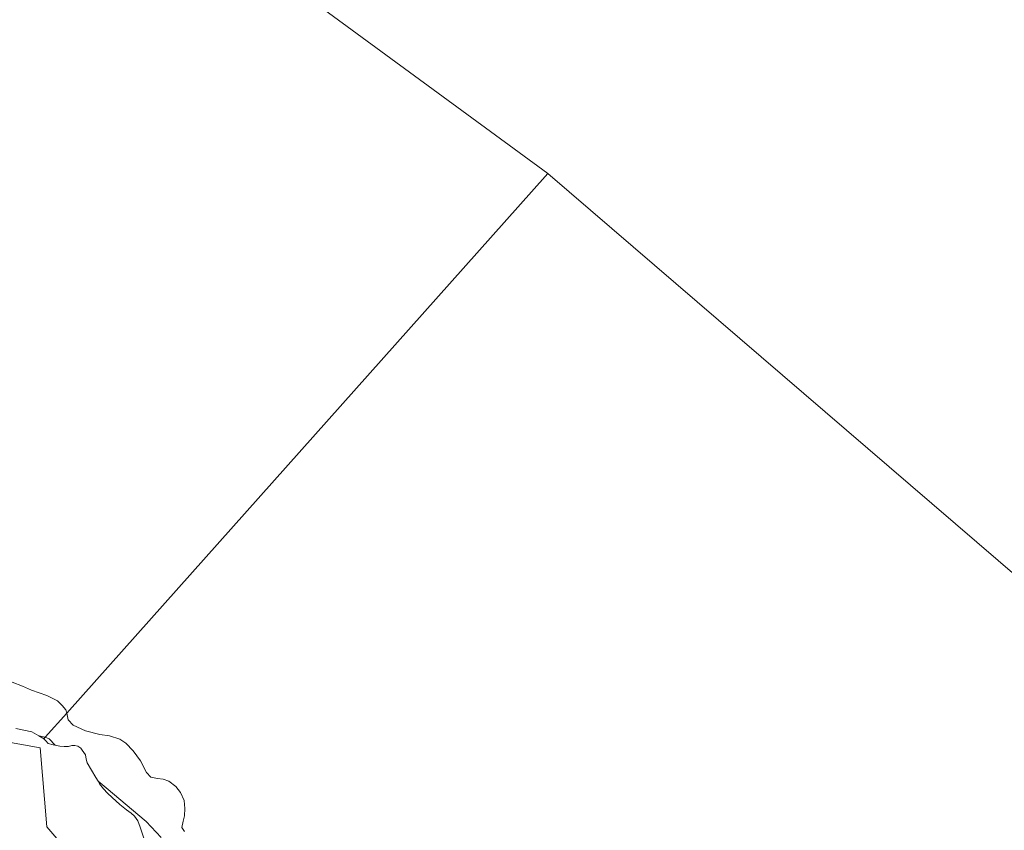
# Model space of a CAD drawing. Header units: metres. Extents: x 149984 to 156489, y 469398 to 478068.
# Tile 605 of 656: x 154035 to 154388, y 474863 to 475154. Entities that reach past the tile are written whole.
import ezdxf

# ---------------------------------------------------------------- set-up
doc = ezdxf.new("R2010")
doc.units = ezdxf.units.M
doc.header["$LTSCALE"] = 0.75
for name, color, linetype, lineweight in [('B-WE-GR-RIET-GV', 252, 'Continuous', 13), ('B-WE-GR-STRUIK-GV', 252, 'Continuous', 13), ('B-WE-OG-TERREIN_ERF-GV', 252, 'Continuous', 18), ('B-WE-OG-WATER-GV', 252, 'Continuous', 18)]:
    doc.layers.add(name, color=color, linetype=linetype, lineweight=lineweight)

msp = doc.modelspace()

# ---------------------------------------------------------------- linework, layer by layer
at = {"layer": 'B-WE-GR-RIET-GV', "flags": 128}
for points in [[(154033.81, 474899.85), (154039.53, 474898.68), (154042.047, 474897.232), (154044.383, 474896.707), (154052.096, 474905.358), (154051.798, 474906.496), (154050.489, 474908.108), (154048.733, 474909.741), (154044.97, 474911.72), (154039.387, 474913.665), (154036.262, 474915.098), (154032.525, 474916.444)], [(154094.349, 474862.885), (154093.389, 474864.31), (154093.803, 474866.556), (154094.297, 474868.488), (154094.474, 474871.193), (154094.18, 474873.964), (154092.875, 474876.905), (154091.17, 474879.101), (154088.706, 474880.967), (154086.627, 474881.704), (154084.635, 474881.962), (154082.277, 474882.427), (154080.701, 474884.105), (154078.499, 474888.225), (154075.873, 474891.889), (154073.284, 474894.535), (154071.135, 474896.081), (154067.444, 474897.228), (154064.012, 474897.681), (154058.827, 474899.021), (154054.388, 474901.049), (154052.622, 474903.009), (154052.096, 474905.358), (154044.383, 474896.707), (154045.738, 474896.106), (154047.989, 474893.853), (154049.56, 474893.56), (154051.21, 474893.34), (154052.71, 474893.43), (154053.94, 474893.71), (154055.01, 474893.78), (154056.12, 474893.46), (154057.12, 474892.84), (154057.65, 474892.14), (154058.77, 474890.39), (154059.02, 474888.85), (154059.39, 474887.57), (154062.55, 474882.32), (154063.323, 474880.981), (154066.176, 474878.605), (154080.62, 474866.527), (154085.973, 474860.738)]]:
    msp.add_lwpolyline(points, dxfattribs=at)
at = {"layer": 'B-WE-GR-STRUIK-GV', "flags": 128}
for points in [[(154042.047, 474897.232), (154043.51, 474896.39), (154043.835, 474896.092), (154044.383, 474896.707)], [(154047.989, 474893.853), (154045.738, 474896.106), (154044.383, 474896.707), (154043.835, 474896.092), (154044.57, 474895.42), (154045.42, 474894.51), (154047.25, 474893.99)]]:
    msp.add_lwpolyline(points, close=True, dxfattribs=at)
msp.add_lwpolyline([(154085.973, 474860.738), (154080.62, 474866.527), (154066.176, 474878.605), (154063.323, 474880.981), (154063.86, 474880.05), (154065.28, 474878.17), (154066.69, 474876.62), (154068.37, 474875.08), (154071.19, 474872.57), (154073.55, 474870.65), (154075.21, 474869.46), (154076.37, 474868.37), (154077.57, 474866.73), (154078.49, 474864.43), (154080.25, 474859.03)], dxfattribs=at)
at = {"layer": 'B-WE-OG-TERREIN_ERF-GV', "flags": 128}
for points in [[(154000, 474900.626), (154042.56, 474892.89), (154044.918, 474864.609), (154071.845, 474833.267)], [(154071.845, 474833.267), (154044.918, 474864.609), (154042.56, 474892.89), (154000, 474900.626)], [(154080.25, 474859.03), (154078.49, 474864.43), (154077.57, 474866.73), (154076.37, 474868.37), (154075.21, 474869.46), (154073.55, 474870.65), (154071.19, 474872.57), (154068.37, 474875.08), (154066.69, 474876.62), (154065.28, 474878.17), (154063.86, 474880.05), (154063.323, 474880.981), (154062.55, 474882.32), (154059.39, 474887.57), (154059.02, 474888.85), (154058.77, 474890.39), (154057.65, 474892.14), (154057.12, 474892.84), (154056.12, 474893.46), (154055.01, 474893.78), (154053.94, 474893.71), (154052.71, 474893.43), (154051.21, 474893.34), (154049.56, 474893.56), (154047.989, 474893.853), (154047.25, 474893.99), (154045.42, 474894.51), (154044.57, 474895.42), (154043.835, 474896.092), (154043.51, 474896.39), (154042.047, 474897.232), (154039.53, 474898.68), (154033.81, 474899.85)]]:
    msp.add_lwpolyline(points, dxfattribs=at)
at = {"layer": 'B-WE-OG-WATER-GV', "flags": 128}
for points in [[(153913.415, 475327.041), (154224.735, 475099.01), (154508.779, 474854.875), (154761.549, 474627.598), (154850.719, 474731.492), (154605.655, 474961.766), (154311.113, 475238.532)], [(154032.525, 474916.444), (154036.262, 474915.098), (154039.387, 474913.665), (154044.97, 474911.72), (154048.733, 474909.741), (154050.489, 474908.108), (154051.798, 474906.496), (154052.096, 474905.358), (154224.735, 475099.01), (153913.415, 475327.041)], [(154508.779, 474854.875), (154224.735, 475099.01), (154052.096, 474905.358), (154052.622, 474903.009), (154054.388, 474901.049), (154058.827, 474899.021), (154064.012, 474897.681), (154067.444, 474897.228), (154071.135, 474896.081), (154073.284, 474894.535), (154075.873, 474891.889), (154078.499, 474888.225), (154080.701, 474884.105), (154082.277, 474882.427), (154084.635, 474881.962), (154086.627, 474881.704), (154088.706, 474880.967), (154091.17, 474879.101), (154092.875, 474876.905), (154094.18, 474873.964), (154094.474, 474871.193), (154094.297, 474868.488), (154093.803, 474866.556), (154093.389, 474864.31), (154094.349, 474862.885)]]:
    msp.add_lwpolyline(points, dxfattribs=at)

doc.saveas('drawing.dxf')
